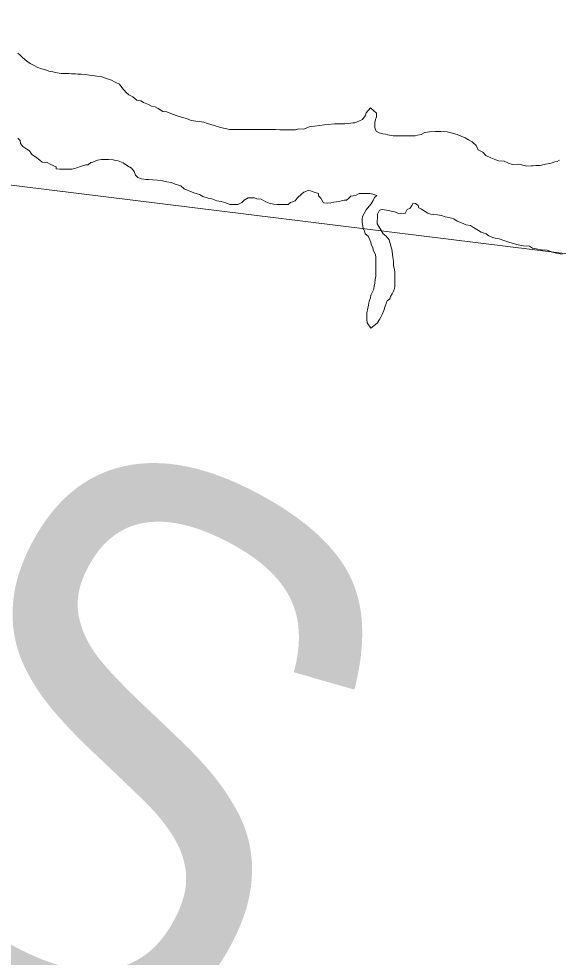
# Model space of a CAD drawing. Extents: x 553962 to 842807, y 8883888 to 9032388.
# Drawn here: x 806927 to 807411, y 9012821 to 9013663 of the extents above; entities that cross this region are included whole.
import ezdxf

# ---------------------------------------------------------------- set-up
doc = ezdxf.new("R2010")
doc.units = 0
doc.header["$LTSCALE"] = 200
doc.layers.add('1', color=7, linetype='Continuous', lineweight=13)

msp = doc.modelspace()

# ---------------------------------------------------------------- linework, layer by layer
at = {"layer": '1'}
for points in [[(814298.1, 9008867.1), (813458.2, 9010635.2), (812579.3, 9010752.6), (811652, 9011619.1), (810558.4, 9011741.7), (810194, 9012370), (808313, 9013341.6), (806825.8, 9013525.4), (805531, 9014654.6), (804656.1, 9014532)], [(806926.3, 9013632.4), (806928.3, 9013630.4), (806930.3, 9013628.4), (806934.3, 9013625.1), (806937.3, 9013623.1), (806940.8, 9013621.1), (806944.2, 9013619.5), (806947.5, 9013618.3), (806950.5, 9013617.5), (806954, 9013616.2), (806957.5, 9013615.4), (806961.5, 9013614.7), (806965.2, 9013614.1), (806968.5, 9013614.1), (806972, 9013614.1), (806974.5, 9013613.8), (806978, 9013613.6), (806980, 9013613.5), (806983, 9013613.3), (806986.5, 9013613), (806990.5, 9013612.5), (806993, 9013612.2), (806997, 9013611.7), (807001.7, 9013610.9), (807005.7, 9013609.6), (807010.2, 9013608.1), (807013.7, 9013606.3)], [(806926.3, 9013632.4), (806928.3, 9013630.4), (806930.3, 9013628.4), (806934.3, 9013625.1), (806937.3, 9013623.1), (806940.8, 9013621.1), (806944.2, 9013619.5), (806947.5, 9013618.3), (806950.5, 9013617.5), (806954, 9013616.2), (806957.5, 9013615.4), (806961.5, 9013614.7), (806965.2, 9013614.1), (806968.5, 9013614.1), (806972, 9013614.1), (806974.5, 9013613.8), (806978, 9013613.6), (806980, 9013613.5), (806983, 9013613.3), (806986.5, 9013613), (806990.5, 9013612.5), (806993, 9013612.2), (806997, 9013611.7), (807001.7, 9013610.9), (807005.7, 9013609.6), (807010.2, 9013608.1), (807013.7, 9013606.3)], [(807013.7, 9013606.3), (807010.2, 9013608.1), (807005.7, 9013609.6), (807001.7, 9013610.9), (806997, 9013611.7), (806993, 9013612.2), (806990.5, 9013612.5), (806986.5, 9013613), (806983, 9013613.3), (806980, 9013613.5), (806978, 9013613.6), (806974.5, 9013613.8), (806972, 9013614.1), (806968.5, 9013614.1), (806965.2, 9013614.1), (806961.5, 9013614.7), (806957.5, 9013615.4), (806954, 9013616.2), (806950.5, 9013617.5), (806947.5, 9013618.3), (806944.2, 9013619.5), (806940.8, 9013621.1), (806937.3, 9013623.1), (806934.3, 9013625.1), (806930.3, 9013628.4), (806928.3, 9013630.4), (806926.3, 9013632.4)], [(807013.7, 9013606.3), (807017.4, 9013604.5), (807019.4, 9013601.3), (807023.4, 9013597), (807025.8, 9013595), (807029.3, 9013593.2), (807033.1, 9013590.2), (807036.6, 9013589.6), (807039.1, 9013587.9), (807043.5, 9013586.1), (807046.3, 9013584.6), (807049.5, 9013584), (807052.3, 9013582.5), (807056.2, 9013580), (807060, 9013579.5), (807065, 9013577.4), (807069.2, 9013575.9), (807074, 9013574.4), (807077.7, 9013573.6), (807081.7, 9013571.8), (807086, 9013571.3), (807089, 9013570.8), (807093.2, 9013570.2), (807096.4, 9013569), (807102.4, 9013567.2), (807108.2, 9013565.6), (807116.4, 9013563.6), (807119.2, 9013563.8), (807121.2, 9013563.8), (807125.2, 9013563.8), (807131.9, 9013563.7), (807139.2, 9013563.7), (807144.9, 9013563.6), (807147.4, 9013563.6), (807151.2, 9013563.6), (807153.2, 9013563.6), (807157.9, 9013563.6), (807161.4, 9013563.5), (807166.9, 9013563.5), (807169.7, 9013563.5), (807175.4, 9013563.4), (807178.4, 9013564.2), (807182.9, 9013564.1), (807187.7, 9013566.1), (807192.5, 9013566.8), (807197, 9013567.3), (807201.5, 9013567.8), (807204.7, 9013568.2), (807210.5, 9013568.7), (807215.5, 9013568.7), (807219.7, 9013568.9), (807223.2, 9013569.1), (807226.8, 9013569.6), (807228.8, 9013569.8), (807232.8, 9013571.6), (807235.5, 9013572.6), (807237.8, 9013576), (807238.8, 9013578.8), (807242.6, 9013583.3), (807248.1, 9013578.5), (807248.1, 9013575.2), (807247.3, 9013572.7), (807246.5, 9013570), (807246.5, 9013568), (807246.5, 9013566), (807247, 9013564), (807248.2, 9013562), (807250.4, 9013560.7), (807253.9, 9013559.9), (807256.2, 9013559.4), (807258.4, 9013558.9), (807263.2, 9013558.1), (807266.2, 9013558.1), (807270.7, 9013558), (807272.9, 9013558), (807276.4, 9013558), (807278.7, 9013558), (807282.7, 9013558.2), (807284.9, 9013558.7), (807288.2, 9013559.2), (807291.5, 9013560.9), (807295.7, 9013561.6), (807301.2, 9013561.8), (807306, 9013561.8), (807311.5, 9013561.5), (807315.2, 9013560.8), (807320.5, 9013559.2), (807324.2, 9013557.9), (807327.7, 9013556.4), (807330.7, 9013554.4), (807333.9, 9013552.6), (807337.6, 9013549.3), (807339.4, 9013545.6), (807343.6, 9013543.3), (807346.3, 9013540.3), (807350.6, 9013538.2), (807355.1, 9013536.5), (807357.6, 9013535.7), (807362.6, 9013535.2), (807366.5, 9013533.4), (807369.8, 9013532.3)], [(807013.7, 9013606.3), (807017.4, 9013604.5), (807019.4, 9013601.3), (807023.4, 9013597), (807025.8, 9013595), (807029.3, 9013593.2), (807033.1, 9013590.2), (807036.6, 9013589.6), (807039.1, 9013587.9), (807043.5, 9013586.1), (807046.3, 9013584.6), (807049.5, 9013584), (807052.3, 9013582.5), (807056.2, 9013580), (807060, 9013579.5), (807065, 9013577.4), (807069.2, 9013575.9), (807074, 9013574.4), (807077.7, 9013573.6), (807081.7, 9013571.8), (807086, 9013571.3), (807089, 9013570.8), (807093.2, 9013570.2), (807096.4, 9013569), (807102.4, 9013567.2), (807108.2, 9013565.6), (807116.4, 9013563.6), (807119.2, 9013563.8), (807121.2, 9013563.8), (807125.2, 9013563.8), (807131.9, 9013563.7), (807139.2, 9013563.7), (807144.9, 9013563.6), (807147.4, 9013563.6), (807151.2, 9013563.6), (807153.2, 9013563.6), (807157.9, 9013563.6), (807161.4, 9013563.5), (807166.9, 9013563.5), (807169.7, 9013563.5), (807175.4, 9013563.4), (807178.4, 9013564.2), (807182.9, 9013564.1), (807187.7, 9013566.1), (807192.5, 9013566.8), (807197, 9013567.3), (807201.5, 9013567.8), (807204.7, 9013568.2), (807210.5, 9013568.7), (807215.5, 9013568.7), (807219.7, 9013568.9), (807223.2, 9013569.1), (807226.8, 9013569.6), (807228.8, 9013569.8), (807232.8, 9013571.6), (807235.5, 9013572.6), (807237.8, 9013576), (807238.8, 9013578.8), (807242.6, 9013583.3), (807248.1, 9013578.5), (807248.1, 9013575.2), (807247.3, 9013572.7), (807246.5, 9013570), (807246.5, 9013568), (807246.5, 9013566), (807247, 9013564), (807248.2, 9013562), (807250.4, 9013560.7), (807253.9, 9013559.9), (807256.2, 9013559.4), (807258.4, 9013558.9), (807263.2, 9013558.1), (807266.2, 9013558.1), (807270.7, 9013558), (807272.9, 9013558), (807276.4, 9013558), (807278.7, 9013558), (807282.7, 9013558.2), (807284.9, 9013558.7), (807288.2, 9013559.2), (807291.5, 9013560.9), (807295.7, 9013561.6), (807301.2, 9013561.8), (807306, 9013561.8), (807311.5, 9013561.5), (807315.2, 9013560.8), (807320.5, 9013559.2), (807324.2, 9013557.9), (807327.7, 9013556.4), (807330.7, 9013554.4), (807333.9, 9013552.6), (807337.6, 9013549.3), (807339.4, 9013545.6), (807343.6, 9013543.3), (807346.3, 9013540.3), (807350.6, 9013538.2), (807355.1, 9013536.5), (807357.6, 9013535.7), (807362.6, 9013535.2), (807366.5, 9013533.4), (807369.8, 9013532.3)], [(807369.8, 9013532.3), (807366.5, 9013533.4), (807362.6, 9013535.2), (807357.6, 9013535.7), (807355.1, 9013536.5), (807350.6, 9013538.2), (807346.3, 9013540.3), (807343.6, 9013543.3), (807339.4, 9013545.6), (807337.6, 9013549.3), (807333.9, 9013552.6), (807330.7, 9013554.4), (807327.7, 9013556.4), (807324.2, 9013557.9), (807320.5, 9013559.2), (807315.2, 9013560.8), (807311.5, 9013561.5), (807306, 9013561.8), (807301.2, 9013561.8), (807295.7, 9013561.6), (807291.5, 9013560.9), (807288.2, 9013559.2), (807284.9, 9013558.7), (807282.7, 9013558.2), (807278.7, 9013558), (807276.4, 9013558), (807272.9, 9013558), (807270.7, 9013558), (807266.2, 9013558.1), (807263.2, 9013558.1), (807258.4, 9013558.9), (807256.2, 9013559.4), (807253.9, 9013559.9), (807250.4, 9013560.7), (807248.2, 9013562), (807247, 9013564), (807246.5, 9013566), (807246.5, 9013568), (807246.5, 9013570), (807247.3, 9013572.7), (807248.1, 9013575.2), (807248.1, 9013578.5), (807242.6, 9013583.3), (807238.8, 9013578.8), (807237.8, 9013576), (807235.5, 9013572.6), (807232.8, 9013571.6), (807228.8, 9013569.8), (807226.8, 9013569.6), (807223.2, 9013569.1), (807219.7, 9013568.9), (807215.5, 9013568.7), (807210.5, 9013568.7), (807204.7, 9013568.2), (807201.5, 9013567.8), (807197, 9013567.3), (807192.5, 9013566.8), (807187.7, 9013566.1), (807182.9, 9013564.1), (807178.4, 9013564.2), (807175.4, 9013563.4), (807169.7, 9013563.5), (807166.9, 9013563.5), (807161.4, 9013563.5), (807157.9, 9013563.6), (807153.2, 9013563.6), (807151.2, 9013563.6), (807147.4, 9013563.6), (807144.9, 9013563.6), (807139.2, 9013563.7), (807131.9, 9013563.7), (807125.2, 9013563.8), (807121.2, 9013563.8), (807119.2, 9013563.8), (807116.4, 9013563.6), (807108.2, 9013565.6), (807102.4, 9013567.2), (807096.4, 9013569), (807093.2, 9013570.2), (807089, 9013570.8), (807086, 9013571.3), (807081.7, 9013571.8), (807077.7, 9013573.6), (807074, 9013574.4), (807069.2, 9013575.9), (807065, 9013577.4), (807060, 9013579.5), (807056.2, 9013580), (807052.3, 9013582.5), (807049.5, 9013584), (807046.3, 9013584.6), (807043.5, 9013586.1), (807039.1, 9013587.9), (807036.6, 9013589.6), (807033.1, 9013590.2), (807029.3, 9013593.2), (807025.8, 9013595), (807023.4, 9013597), (807019.4, 9013601.3), (807017.4, 9013604.5), (807013.7, 9013606.3)], [(807168.7, 9013496.4), (807165.2, 9013496.4), (807162.9, 9013496.4), (807158.7, 9013496.5), (807155.9, 9013496.7), (807151.9, 9013497.5), (807148.7, 9013498.8), (807144.7, 9013501.1), (807140.7, 9013501.6), (807138.5, 9013502.3), (807135, 9013502.4), (807133, 9013502.4), (807129.4, 9013500.2), (807127.2, 9013498.2), (807123.7, 9013496.4), (807121.7, 9013496.4), (807119.6, 9013496.5), (807116.4, 9013496.5), (807112.9, 9013498), (807108.7, 9013499), (807104.7, 9013499.8), (807100.2, 9013501.6), (807096.9, 9013502.1), (807092.2, 9013503.7), (807089.2, 9013505.4), (807084.2, 9013507), (807079.2, 9013509), (807075.5, 9013510.5), (807072.5, 9013513.3), (807067.3, 9013514.6), (807063.8, 9013516.1), (807059.8, 9013516.9), (807056, 9013517.7), (807051.5, 9013518.2), (807047.5, 9013518.7), (807043.5, 9013519), (807041.3, 9013519), (807037.3, 9013519.5), (807033.8, 9013520.6), (807031.8, 9013522.6), (807030.6, 9013526.1), (807028.3, 9013529.1), (807024.6, 9013531.1), (807020.6, 9013533.9), (807016.4, 9013535.7), (807014.2, 9013536), (807011.7, 9013536.5), (807007.7, 9013536.8), (807003.4, 9013536.8), (807001.4, 9013536.8), (806997.6, 9013536.3), (806993.6, 9013534.3), (806991.6, 9013534.1), (806989.4, 9013532.1), (806987.1, 9013532.1), (806982.3, 9013530.4), (806979.1, 9013529.2), (806977.1, 9013528.7), (806974.6, 9013528.2), (806971.1, 9013528), (806967.6, 9013528), (806963.8, 9013528), (806960.6, 9013528.3), (806960.6, 9013530.3), (806955.8, 9013532.3), (806952.4, 9013534.1), (806948.1, 9013534.4), (806945.9, 9013536.2), (806942.1, 9013539.2), (806938.7, 9013541.2), (806936.7, 9013544.5), (806934.2, 9013546.2), (806930.7, 9013548.5), (806928.7, 9013551.3), (806928.2, 9013553.8), (806926.3, 9013556.1)], [(807168.7, 9013496.4), (807165.2, 9013496.4), (807162.9, 9013496.4), (807158.7, 9013496.5), (807155.9, 9013496.7), (807151.9, 9013497.5), (807148.7, 9013498.8), (807144.7, 9013501.1), (807140.7, 9013501.6), (807138.5, 9013502.3), (807135, 9013502.4), (807133, 9013502.4), (807129.4, 9013500.2), (807127.2, 9013498.2), (807123.7, 9013496.4), (807121.7, 9013496.4), (807119.6, 9013496.5), (807116.4, 9013496.5), (807112.9, 9013498), (807108.7, 9013499), (807104.7, 9013499.8), (807100.2, 9013501.6), (807096.9, 9013502.1), (807092.2, 9013503.7), (807089.2, 9013505.4), (807084.2, 9013507), (807079.2, 9013509), (807075.5, 9013510.5), (807072.5, 9013513.3), (807067.3, 9013514.6), (807063.8, 9013516.1), (807059.8, 9013516.9), (807056, 9013517.7), (807051.5, 9013518.2), (807047.5, 9013518.7), (807043.5, 9013519), (807041.3, 9013519), (807037.3, 9013519.5), (807033.8, 9013520.6), (807031.8, 9013522.6), (807030.6, 9013526.1), (807028.3, 9013529.1), (807024.6, 9013531.1), (807020.6, 9013533.9), (807016.4, 9013535.7), (807014.2, 9013536), (807011.7, 9013536.5), (807007.7, 9013536.8), (807003.4, 9013536.8), (807001.4, 9013536.8), (806997.6, 9013536.3), (806993.6, 9013534.3), (806991.6, 9013534.1), (806989.4, 9013532.1), (806987.1, 9013532.1), (806982.3, 9013530.4), (806979.1, 9013529.2), (806977.1, 9013528.7), (806974.6, 9013528.2), (806971.1, 9013528), (806967.6, 9013528), (806963.8, 9013528), (806960.6, 9013528.3), (806960.6, 9013530.3), (806955.8, 9013532.3), (806952.4, 9013534.1), (806948.1, 9013534.4), (806945.9, 9013536.2), (806942.1, 9013539.2), (806938.7, 9013541.2), (806936.7, 9013544.5), (806934.2, 9013546.2), (806930.7, 9013548.5), (806928.7, 9013551.3), (806928.2, 9013553.8), (806926.3, 9013556.1)], [(807369.8, 9013532.3), (807376, 9013532.6), (807383, 9013530.8), (807386.8, 9013531.2), (807388.8, 9013531.2), (807391, 9013531.5), (807394.3, 9013531.4), (807396.3, 9013531.7), (807399.8, 9013532.7), (807403.6, 9013533.1), (807405.8, 9013533.9), (807408.1, 9013534.6), (807410.3, 9013535.1), (807412.3, 9013536.1)], [(807369.8, 9013532.3), (807376, 9013532.6), (807383, 9013530.8), (807386.8, 9013531.2), (807388.8, 9013531.2), (807391, 9013531.5), (807394.3, 9013531.4), (807396.3, 9013531.7), (807399.8, 9013532.7), (807403.6, 9013533.1), (807405.8, 9013533.9), (807408.1, 9013534.6), (807410.3, 9013535.1), (807412.3, 9013536.1)], [(807412.3, 9013536.1), (807410.3, 9013535.1), (807408.1, 9013534.6), (807405.8, 9013533.9), (807403.6, 9013533.1), (807399.8, 9013532.7), (807396.3, 9013531.7), (807394.3, 9013531.4), (807391, 9013531.5), (807388.8, 9013531.2), (807386.8, 9013531.2), (807383, 9013530.8), (807376, 9013532.6), (807369.8, 9013532.3)], [(807256.7, 9013468), (807259.5, 9013464.7), (807260.4, 9013461.5), (807261.2, 9013458.2), (807261.9, 9013456.2), (807262.6, 9013451.7), (807262.8, 9013449.2), (807263.1, 9013447.2), (807263.3, 9013444.9), (807263.5, 9013441.7), (807264.3, 9013437.9), (807264.5, 9013435.9), (807264.5, 9013433.9), (807264.7, 9013431.9), (807264.7, 9013429.7), (807264.7, 9013426.4), (807264.7, 9013422.9), (807264.4, 9013420.9), (807263.4, 9013418.7), (807262.1, 9013416.2), (807260.8, 9013413.9), (807260.1, 9013411.7), (807257.8, 9013409.9), (807256.8, 9013407.4), (807255.8, 9013405.2), (807254.7, 9013401.2), (807253.2, 9013397.7), (807251.9, 9013395.4), (807250.9, 9013393.2), (807248.6, 9013390), (807243.1, 9013385.5), (807239.6, 9013390.3), (807239.4, 9013393.5), (807239.4, 9013395.8), (807239.5, 9013399.3), (807240.2, 9013403.3), (807241, 9013406), (807241.5, 9013409.5), (807242.6, 9013412.5), (807243.1, 9013415), (807244.3, 9013417.3), (807245.6, 9013420.3), (807246.1, 9013423.3), (807246.7, 9013425.5), (807246.9, 9013429), (807247.5, 9013432), (807247.5, 9013435), (807247.5, 9013437.3), (807247.5, 9013440.5), (807247.6, 9013444), (807247.6, 9013446), (807247.6, 9013449), (807247.1, 9013451.1), (807245.1, 9013455.6), (807244.7, 9013457.8), (807243.2, 9013460.6), (807242.9, 9013462.6), (807242.2, 9013464.6), (807240.5, 9013467.9), (807238, 9013470.1), (807237.3, 9013472.9), (807236, 9013474.9), (807235.8, 9013476.9), (807235.3, 9013480.2), (807235.3, 9013483.2), (807235.4, 9013485.7), (807237.1, 9013488.4), (807238.9, 9013491.7), (807241.4, 9013494.9), (807243.2, 9013497.1), (807245, 9013499.9), (807246.2, 9013502.6), (807248.3, 9013504.6), (807244.8, 9013505.6), (807242.3, 9013506.2), (807239, 9013506.2), (807236.5, 9013506.2), (807232.5, 9013506.2), (807229.3, 9013504.5), (807225.2, 9013503.8), (807223.2, 9013502), (807221.2, 9013500.3), (807219, 9013500.3), (807216.7, 9013499.8), (807214.7, 9013499.1), (807209.7, 9013498.4), (807207.2, 9013497.9), (807203.9, 9013497.7), (807200.4, 9013497.9), (807198.2, 9013502.2), (807196.2, 9013504.2), (807196, 9013506.2), (807193, 9013507.2), (807189, 9013508.8), (807186.8, 9013509), (807183, 9013507.6), (807181, 9013506.1), (807177, 9013502.1), (807175, 9013499.8), (807170.9, 9013498.1), (807168.7, 9013496.4)], [(807256.7, 9013468), (807259.5, 9013464.7), (807260.4, 9013461.5), (807261.2, 9013458.2), (807261.9, 9013456.2), (807262.6, 9013451.7), (807262.8, 9013449.2), (807263.1, 9013447.2), (807263.3, 9013444.9), (807263.5, 9013441.7), (807264.3, 9013437.9), (807264.5, 9013435.9), (807264.5, 9013433.9), (807264.7, 9013431.9), (807264.7, 9013429.7), (807264.7, 9013426.4), (807264.7, 9013422.9), (807264.4, 9013420.9), (807263.4, 9013418.7), (807262.1, 9013416.2), (807260.8, 9013413.9), (807260.1, 9013411.7), (807257.8, 9013409.9), (807256.8, 9013407.4), (807255.8, 9013405.2), (807254.7, 9013401.2), (807253.2, 9013397.7), (807251.9, 9013395.4), (807250.9, 9013393.2), (807248.6, 9013390), (807243.1, 9013385.5), (807239.6, 9013390.3), (807239.4, 9013393.5), (807239.4, 9013395.8), (807239.5, 9013399.3), (807240.2, 9013403.3), (807241, 9013406), (807241.5, 9013409.5), (807242.6, 9013412.5), (807243.1, 9013415), (807244.3, 9013417.3), (807245.6, 9013420.3), (807246.1, 9013423.3), (807246.7, 9013425.5), (807246.9, 9013429), (807247.5, 9013432), (807247.5, 9013435), (807247.5, 9013437.3), (807247.5, 9013440.5), (807247.6, 9013444), (807247.6, 9013446), (807247.6, 9013449), (807247.1, 9013451.1), (807245.1, 9013455.6), (807244.7, 9013457.8), (807243.2, 9013460.6), (807242.9, 9013462.6), (807242.2, 9013464.6), (807240.5, 9013467.9), (807238, 9013470.1), (807237.3, 9013472.9), (807236, 9013474.9), (807235.8, 9013476.9), (807235.3, 9013480.2), (807235.3, 9013483.2), (807235.4, 9013485.7), (807237.1, 9013488.4), (807238.9, 9013491.7), (807241.4, 9013494.9), (807243.2, 9013497.1), (807245, 9013499.9), (807246.2, 9013502.6), (807248.3, 9013504.6), (807244.8, 9013505.6), (807242.3, 9013506.2), (807239, 9013506.2), (807236.5, 9013506.2), (807232.5, 9013506.2), (807229.3, 9013504.5), (807225.2, 9013503.8), (807223.2, 9013502), (807221.2, 9013500.3), (807219, 9013500.3), (807216.7, 9013499.8), (807214.7, 9013499.1), (807209.7, 9013498.4), (807207.2, 9013497.9), (807203.9, 9013497.7), (807200.4, 9013497.9), (807198.2, 9013502.2), (807196.2, 9013504.2), (807196, 9013506.2), (807193, 9013507.2), (807189, 9013508.8), (807186.8, 9013509), (807183, 9013507.6), (807181, 9013506.1), (807177, 9013502.1), (807175, 9013499.8), (807170.9, 9013498.1), (807168.7, 9013496.4)], [(807414.7, 9013451.9), (807409.7, 9013452.7), (807406.2, 9013453.5), (807401.2, 9013455.3), (807396.2, 9013455.6), (807393, 9013456.3), (807388.2, 9013457.1), (807385.5, 9013458.9), (807380, 9013459.4), (807375.2, 9013460.2), (807370, 9013461.8), (807366.8, 9013462.5), (807362.3, 9013464.1), (807358.3, 9013465.6), (807354.5, 9013466.1), (807352.3, 9013466.9), (807349, 9013468.4), (807346.5, 9013470.2), (807342.1, 9013471.7), (807339.6, 9013473.2), (807335.3, 9013475.8), (807332.6, 9013477.5), (807328.6, 9013478.1), (807324.4, 9013480.1), (807320.6, 9013481.4), (807317.4, 9013483.4), (807313.4, 9013484.7), (807309.6, 9013485.4), (807306.4, 9013486.5), (807302.9, 9013487), (807299.4, 9013487.5), (807296.9, 9013487.8), (807294.2, 9013488.5), (807291.7, 9013490.1), (807288.4, 9013492.3), (807286.2, 9013493.3), (807285.5, 9013495.4), (807283.2, 9013497.4), (807281, 9013497.6), (807279.7, 9013495.4), (807278.2, 9013493.2), (807275.7, 9013491.9), (807273.9, 9013488.4), (807270.4, 9013488.5), (807267.9, 9013488.2), (807264.7, 9013489.7), (807262.4, 9013490.2), (807258.9, 9013491), (807255.4, 9013491.6), (807253.2, 9013491.8), (807250.7, 9013491.3), (807248.9, 9013487.6), (807248.9, 9013484.8), (807248.6, 9013481.1), (807248.8, 9013479.1), (807250.1, 9013476.8), (807252, 9013473.6), (807254.2, 9013470), (807256.7, 9013468)], [(807414.7, 9013451.9), (807409.7, 9013452.7), (807406.2, 9013453.5), (807401.2, 9013455.3), (807396.2, 9013455.6), (807393, 9013456.3), (807388.2, 9013457.1), (807385.5, 9013458.9), (807380, 9013459.4), (807375.2, 9013460.2), (807370, 9013461.8), (807366.8, 9013462.5), (807362.3, 9013464.1), (807358.3, 9013465.6), (807354.5, 9013466.1), (807352.3, 9013466.9), (807349, 9013468.4), (807346.5, 9013470.2), (807342.1, 9013471.7), (807339.6, 9013473.2), (807335.3, 9013475.8), (807332.6, 9013477.5), (807328.6, 9013478.1), (807324.4, 9013480.1), (807320.6, 9013481.4), (807317.4, 9013483.4), (807313.4, 9013484.7), (807309.6, 9013485.4), (807306.4, 9013486.5), (807302.9, 9013487), (807299.4, 9013487.5), (807296.9, 9013487.8), (807294.2, 9013488.5), (807291.7, 9013490.1), (807288.4, 9013492.3), (807286.2, 9013493.3), (807285.5, 9013495.4), (807283.2, 9013497.4), (807281, 9013497.6), (807279.7, 9013495.4), (807278.2, 9013493.2), (807275.7, 9013491.9), (807273.9, 9013488.4), (807270.4, 9013488.5), (807267.9, 9013488.2), (807264.7, 9013489.7), (807262.4, 9013490.2), (807258.9, 9013491), (807255.4, 9013491.6), (807253.2, 9013491.8), (807250.7, 9013491.3), (807248.9, 9013487.6), (807248.9, 9013484.8), (807248.6, 9013481.1), (807248.8, 9013479.1), (807250.1, 9013476.8), (807252, 9013473.6), (807254.2, 9013470), (807256.7, 9013468)]]:
    msp.add_lwpolyline(points, dxfattribs=at)

# ---------------------------------------------------------------- texts
at = {"layer": '1', "width": 0.9}
msp.add_text('R I O   S Ã O   F R A N C I S C O', height=500, rotation=332.036, dxfattribs=at).set_placement((805039.4, 9013778.6))

doc.saveas('drawing.dxf')
